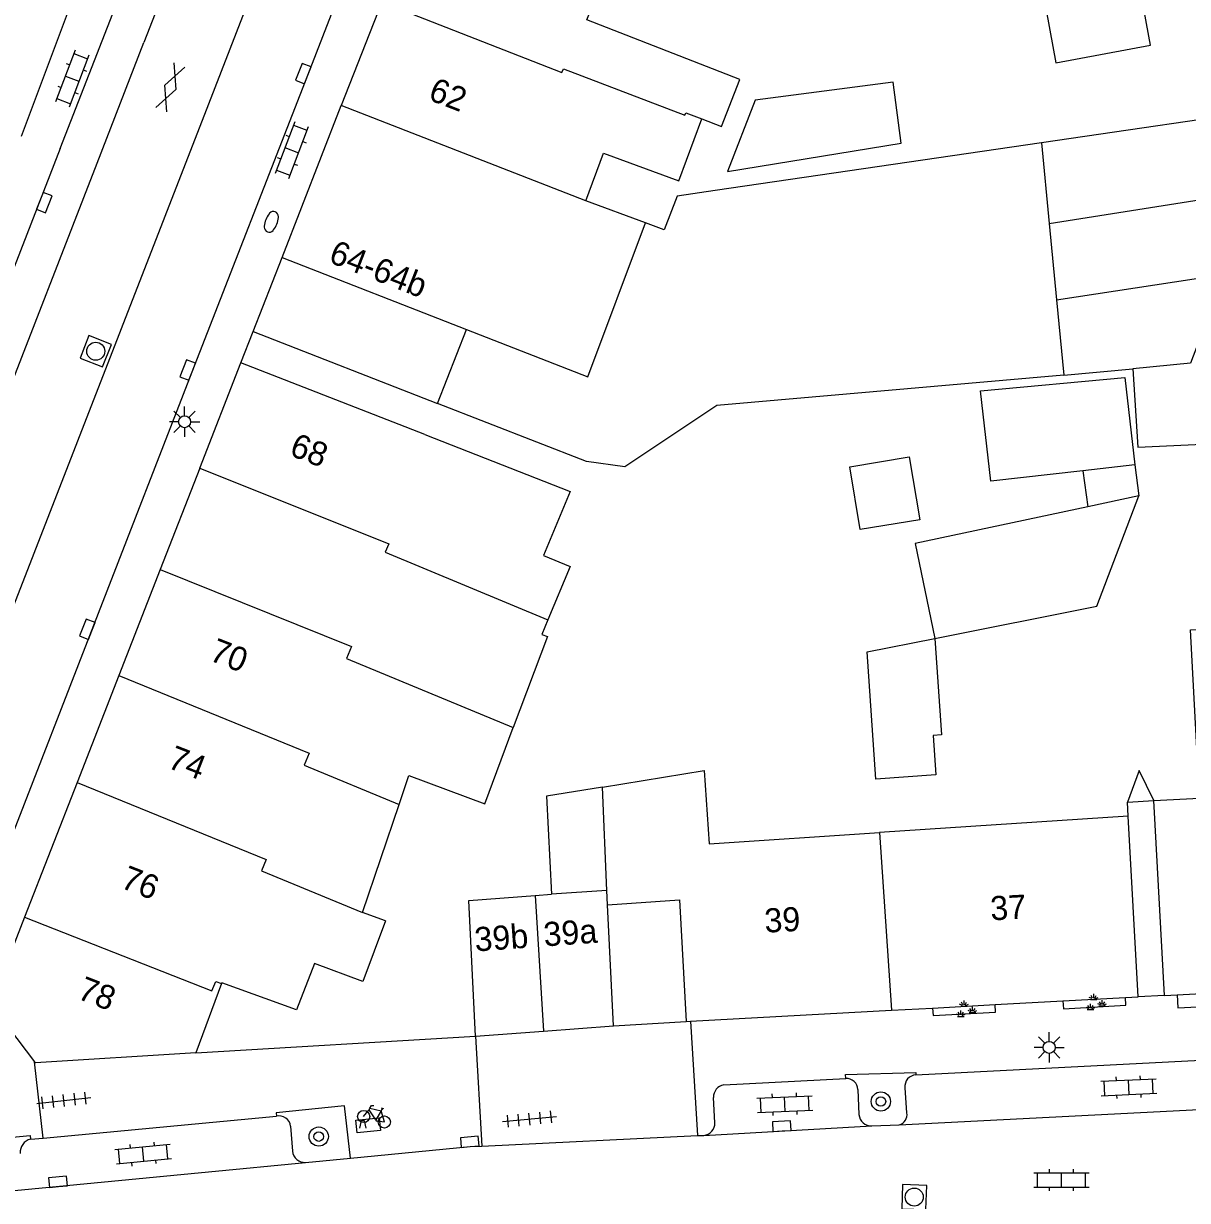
# Model space of a CAD drawing. Extents: x 132998 to 136004, y 396998 to 398512.
# Drawn here: x 134708.25 to 134756.55, y 397371.71 to 397420.57 of the extents above; entities that cross this region are included whole.
import ezdxf

# ---------------------------------------------------------------- set-up
doc = ezdxf.new("R2010")
doc.units = 0
for name, color, linetype in [('gg-afsc-erfafscheiding', 7, 'Continuous'), ('gg-afsc-hekwerk', 7, 'Continuous'), ('gg-afsc-muur', 7, 'Continuous'), ('gg-anno-huisnummerreeks BGT', 7, 'Continuous'), ('gg-bbg-bijgebouw', 7, 'Continuous'), ('gg-bbg-gedigitaliseerde bebouwing', 7, 'Continuous'), ('gg-bbg-gedigitaliseerde bebouwing onder overbouw', 7, 'Continuous'), ('gg-bbg-gedigitaliseerde bijgebouw', 7, 'Continuous'), ('gg-bbg-gedigitaliseerde overbouw', 7, 'Continuous'), ('gg-bbg-hoofdgebouw', 7, 'Continuous'), ('gg-bbg-luifel en loopbrug', 7, 'Continuous'), ('gg-bbg-onder overbouw', 7, 'Continuous'), ('gg-bbg-pand overbouw', 7, 'Continuous'), ('gg-bbg-tussenscheiding', 7, 'Continuous'), ('gg-knt-verharding', 7, 'Continuous'), ('gg-knt-verharding nz', 7, 'Continuous'), ('gt-grn-weggrens', 7, 'Continuous'), ('gt-symb-boom', 7, 'Continuous'), ('gt-symb-brandkraan', 7, 'Continuous'), ('gt-symb-fietsenrek', 7, 'Continuous'), ('gt-symb-gesloten verharding', 7, 'Continuous'), ('gt-symb-groenvak', 7, 'Continuous'), ('gt-symb-klinker verharding', 7, 'Continuous'), ('gt-symb-kolk', 7, 'Continuous'), ('gt-symb-lichtmast', 7, 'Continuous'), ('gt-symb-rioolschacht', 7, 'Continuous'), ('gt-symb-tegel verharding', 7, 'Continuous')]:
    doc.layers.add(name, color=color, linetype=linetype)

# ---------------------------------------------------------------- blocks, each defined once
blk = doc.blocks.new('gt0-GRVAK')
at = {"layer": 'gt-symb-groenvak'}
for p, q in [((-0.11, 0.189), (-0.228, 0.24)), ((-0.182, 0.153), (0.088, 0.153)), ((-0.091, 0.211), (-0.156, 0.322)), ((-0.047, 0.214), (-0.047, 0.393)), ((-0.004, 0.211), (0.061, 0.322)), ((0.015, 0.189), (0.133, 0.24)), ((0.262, -0.052), (0.197, 0.059)), ((0.305, -0.049), (0.305, 0.13)), ((0.349, -0.052), (0.414, 0.059)), ((-0.245, -0.228), (-0.363, -0.177)), ((-0.318, -0.264), (-0.047, -0.264)), ((-0.226, -0.206), (-0.291, -0.095)), ((-0.183, -0.203), (-0.183, -0.024)), ((-0.139, -0.206), (-0.074, -0.095)), ((-0.12, -0.228), (-0.002, -0.177)), ((0.243, -0.074), (0.125, -0.023)), ((0.17, -0.11), (0.441, -0.11)), ((0.368, -0.074), (0.486, -0.023))]:
    blk.add_line(p, q, dxfattribs=at)
blk = doc.blocks.new('gt0-RS')
at = {"layer": 'gt-symb-rioolschacht'}
blk.add_lwpolyline([(-0.5, -0.5), (0.5, -0.5), (0.5, 0.5), (-0.5, 0.5)], close=True, dxfattribs=at)
blk.add_circle((0, 0), 0.375, dxfattribs=at)
blk = doc.blocks.new('gt0-KL1')
at = {"layer": 'gt-symb-klinker verharding'}
for p, q in [((-1.15, 0.3), (1.15, 0.3)), ((-1, -0.3), (-1, 0.3)), ((-0.5, 0.3), (-0.5, 0.45)), ((0, -0.3), (0, 0.3)), ((0.5, 0.3), (0.5, 0.45)), ((1, -0.3), (1, 0.3)), ((-1.15, -0.3), (1.15, -0.3)), ((-0.5, -0.45), (-0.5, -0.3)), ((0.5, -0.45), (0.5, -0.3))]:
    blk.add_line(p, q, dxfattribs=at)
blk = doc.blocks.new('gt0-KOLK')
at = {"layer": 'gt-symb-kolk'}
blk.add_lwpolyline([(0, 0), (0.375, 0), (0.375, 0.4), (-0.375, 0.4), (-0.375, 0), (0, 0)], dxfattribs=at)
blk = doc.blocks.new('gt0-BOOM')
at = {"layer": 'gt-symb-boom'}
for radius in [0.4, 0.2]:
    blk.add_circle((0, 0), radius, dxfattribs=at)
blk = doc.blocks.new('gt0-LMAST')
at = {"layer": 'gt-symb-lichtmast'}
for p, q in [((-0.005, 0.246), (-0.005, 0.621)), ((-0.182, 0.173), (-0.447, 0.438)), ((0.172, 0.173), (0.437, 0.438)), ((-0.255, -0.004), (-0.63, -0.004)), ((-0.182, -0.181), (-0.447, -0.446)), ((-0.005, -0.254), (-0.005, -0.629)), ((0.437, -0.446), (0.172, -0.181)), ((0.245, -0.004), (0.62, -0.004))]:
    blk.add_line(p, q, dxfattribs=at)
blk.add_circle((-0.005, -0.004), 0.25, dxfattribs=at)
blk = doc.blocks.new('gt0-TEG1')
at = {"layer": 'gt-symb-tegel verharding'}
for p, q in [((-1.125, 0), (1.125, 0)), ((-0.9, -0.25), (-0.9, 0.25)), ((-0.45, -0.25), (-0.45, 0.25)), ((0, -0.25), (0, 0.25)), ((0.45, -0.25), (0.45, 0.25)), ((0.9, -0.25), (0.9, 0.25))]:
    blk.add_line(p, q, dxfattribs=at)
blk = doc.blocks.new('gt0-FREK')
at = {"layer": 'gt-symb-fietsenrek'}
for p, q in [((0.259, 0.762), (0.294, 0.823)), ((0.54, 0.335), (0.259, 0.762)), ((0.294, 0.823), (0.767, 0.714)), ((0.767, 0.714), (0.54, 0.335)), ((0.757, 0.841), (0.866, 0.816)), ((0.767, 0.714), (0.84, 0.822)), ((0.895, 0.252), (0.767, 0.714))]:
    blk.add_line(p, q, dxfattribs=at)
for points in [[(0.036, 0.476), (0.228, 0.708), (0.259, 0.762)], [(0.294, 0.823), (0.36, 0.937), (0.452, 0.935)], [(-0.124, 0), (-0.047, 0.312), (0.053, 0.312), (0.12, 0)], [(0.54, 0.335), (0.555, 0.305), (0.895, 0.252)]]:
    blk.add_lwpolyline(points, dxfattribs=at)
for centre in [(0.036, 0.476), (0.895, 0.252)]:
    blk.add_circle(centre, 0.252, dxfattribs=at)
blk = doc.blocks.new('gt0-BR')
at = {"layer": 'gt-symb-brandkraan'}
for centre, radius, start, end in [((-0.244, 0), 0.206, 107.5669, 252.4331), ((0.599, -2.664), 3, 106.892, 107.5669), ((0, -0.691), 0.938, 73.108, 106.892), ((-0.599, -2.664), 3, 72.4331, 73.108), ((0.244, 0), 0.206, 287.567, 72.4331), ((0.599, 2.664), 3, 252.4331, 253.108), ((0, 0.691), 0.938, 253.108, 286.8921), ((-0.599, 2.664), 3, 286.8921, 287.567)]:
    blk.add_arc(centre, radius, start, end, dxfattribs=at)
blk = doc.blocks.new('gt0-GESVH1')
at = {"layer": 'gt-symb-gesloten verharding'}
for p, q in [((-0.992, -0.261), (0.008, 0.239)), ((0.008, -0.261), (-0.992, 0.239)), ((0.008, 0.239), (1.008, -0.261)), ((1.008, 0.239), (0.008, -0.261))]:
    blk.add_line(p, q, dxfattribs=at)

msp = doc.modelspace()

# ---------------------------------------------------------------- linework, layer by layer
at = {"layer": 'gg-afsc-erfafscheiding'}
for p, q in [((134731.618, 397402.389), (134725.438, 397404.8)), ((134754.101, 397387.657), (134754.069, 397388.249))]:
    msp.add_line(p, q, dxfattribs=at)
for points in [[(134750.501, 397415.617), (134736.955, 397413.64), (134735.376, 397413.409), (134734.833, 397412.006), (134734.057, 397412.293)], [(134751.427, 397405.968), (134737.019, 397404.718), (134733.207, 397402.172), (134731.618, 397402.389)], [(134755.163, 397388.309), (134754.557, 397389.553), (134754.069, 397388.249)]]:
    msp.add_lwpolyline(points, dxfattribs=at)
at = {"layer": 'gg-afsc-hekwerk'}
msp.add_line((134717.273, 397406.488), (134717.78, 397407.788), dxfattribs=at)
at = {"layer": 'gg-afsc-muur'}
for p, q in [((134750.822, 397412.276), (134759.398, 397413.62)), ((134751.126, 397409.104), (134758.087, 397410.168)), ((134715.403, 397377.842), (134727.012, 397378.536))]:
    msp.add_line(p, q, dxfattribs=at)
at = {"layer": 'gg-bbg-bijgebouw'}
for p, q in [((134732.738, 397378.952), (134732.489, 397383.983)), ((134727.012, 397378.536), (134729.829, 397378.741)), ((134729.829, 397378.741), (134732.738, 397378.952))]:
    msp.add_line(p, q, dxfattribs=at)
at = {"layer": 'gg-bbg-gedigitaliseerde bebouwing'}
for p, q in [((134734.057, 397412.293), (134731.582, 397413.206)), ((134731.668, 397405.91), (134734.057, 397412.293)), ((134724.902, 397403.511), (134717.273, 397406.488)), ((134724.902, 397403.511), (134730.933, 397401.141)), ((134729.995, 397395.117), (134728.577, 397391.339)), ((134722.316, 397383.661), (134723.834, 397388.145)), ((134754.101, 397387.657), (134743.768, 397386.979)), ((134723.278, 397383.323), (134722.316, 397383.661))]:
    msp.add_line(p, q, dxfattribs=at)
for points in [[(134736.402, 397416.614), (134737.224, 397416.301), (134737.981, 397418.246), (134731.622, 397420.721), (134732.466, 397422.845)], [(134731.582, 397413.206), (134732.317, 397415.195), (134735.45, 397414.038), (134736.402, 397416.614)], [(134730.933, 397401.141), (134729.83, 397398.489), (134730.936, 397398.028), (134730.015, 397395.814)], [(134730.015, 397395.814), (134729.765, 397395.212), (134729.995, 397395.117)], [(134755.163, 397388.309), (134757.059, 397388.412), (134756.679, 397395.398), (134759.644, 397395.559)], [(134723.834, 397388.145), (134724.247, 397389.353), (134727.39, 397388.174), (134728.577, 397391.339)], [(134732.273, 397388.869), (134736.5, 397389.564), (134736.7, 397386.515), (134743.768, 397386.979)]]:
    msp.add_lwpolyline(points, dxfattribs=at)
at = {"layer": 'gg-bbg-gedigitaliseerde bebouwing onder overbouw'}
for p, q in [((134755.598, 397380.22), (134755.163, 397388.309)), ((134754.504, 397380.161), (134754.101, 397387.657))]:
    msp.add_line(p, q, dxfattribs=at)
at = {"layer": 'gg-bbg-gedigitaliseerde bijgebouw'}
for p, q in [((134754.364, 397402.254), (134752.207, 397402.007)), ((134754.543, 397400.967), (134752.414, 397400.513)), ((134726.727, 397384.161), (134729.481, 397384.369)), ((134727.012, 397378.536), (134726.727, 397384.161)), ((134729.481, 397384.369), (134730.157, 397384.42))]:
    msp.add_line(p, q, dxfattribs=at)
for points in [[(134750.562, 397421.817), (134751.089, 397418.947), (134755.023, 397419.67), (134754.496, 397422.539)], [(134744.668, 397415.6), (134744.342, 397418.132), (134738.616, 397417.397), (134737.466, 397414.426), (134744.668, 397415.6)], [(134754.282, 397406.242), (134754.5, 397402.982), (134759.555, 397403.222), (134759.242, 397410.796), (134758.441, 397411.101)], [(134758.087, 397410.168), (134756.676, 397406.472), (134754.282, 397406.242)], [(134752.207, 397402.007), (134748.397, 397401.571), (134747.967, 397405.326), (134753.951, 397405.87), (134754.364, 397402.254)], [(134746.074, 397395.046), (134752.79, 397396.381), (134754.543, 397400.967)], [(134752.414, 397400.513), (134745.251, 397398.984), (134746.074, 397395.046)], [(134746.074, 397395.046), (134746.347, 397391.039), (134746.004, 397391.016), (134746.115, 397389.374), (134743.617, 397389.204), (134743.257, 397394.486), (134746.074, 397395.046)], [(134732.273, 397388.869), (134729.959, 397388.488), (134730.157, 397384.42)]]:
    msp.add_lwpolyline(points, dxfattribs=at)
at = {"layer": 'gg-bbg-gedigitaliseerde overbouw'}
msp.add_line((134754.069, 397388.249), (134755.163, 397388.309), dxfattribs=at)
at = {"layer": 'gg-bbg-hoofdgebouw'}
for p, q in [((134708.164, 397415.898), (134710.817, 397422.963)), ((134723.118, 397421.465), (134721.439, 397417.164)), ((134718.98, 397410.862), (134721.439, 397417.164)), ((134726.637, 397407.874), (134731.668, 397405.91)), ((134715.564, 397402.109), (134717.273, 397406.488)), ((134715.564, 397402.109), (134713.923, 397397.905)), ((134713.923, 397397.905), (134712.204, 397393.501)), ((134712.204, 397393.501), (134710.472, 397389.063)), ((134710.472, 397389.063), (134708.287, 397383.464)), ((134716.47, 397380.71), (134715.403, 397377.842)), ((134751.386, 397379.991), (134753.98, 397380.132)), ((134753.98, 397380.132), (134754.504, 397380.161)), ((134755.598, 397380.22), (134756.131, 397380.249)), ((134756.131, 397380.249), (134758.849, 397380.397)), ((134744.27, 397379.604), (134745.98, 397379.697)), ((134745.98, 397379.697), (134748.578, 397379.838)), ((134748.578, 397379.838), (134751.386, 397379.991)), ((134735.75, 397379.14), (134735.926, 397379.15)), ((134735.926, 397379.15), (134744.27, 397379.604)), ((134715.403, 397377.842), (134708.75, 397377.42)), ((134708.714, 397377.467), (134708.75, 397377.42))]:
    msp.add_line(p, q, dxfattribs=at)
for points in [[(134732.489, 397383.983), (134735.47, 397384.19), (134735.75, 397379.14)], [(134708.287, 397383.464), (134706.88, 397379.86), (134708.714, 397377.467)], [(134723.278, 397383.323), (134722.339, 397380.801), (134720.324, 397381.54), (134719.575, 397379.619), (134716.485, 397380.749), (134716.47, 397380.71)]]:
    msp.add_lwpolyline(points, dxfattribs=at)
at = {"layer": 'gg-bbg-luifel en loopbrug'}
for p, q in [((134750.501, 397415.617), (134750.822, 397412.276)), ((134750.822, 397412.276), (134751.126, 397409.104)), ((134751.126, 397409.104), (134751.427, 397405.968)), ((134751.427, 397405.968), (134754.282, 397406.242)), ((134754.364, 397402.254), (134754.543, 397400.967)), ((134752.207, 397402.007), (134752.414, 397400.513))]:
    msp.add_line(p, q, dxfattribs=at)
for points in [[(134759.398, 397413.62), (134760.72, 397417.108), (134750.501, 397415.617)], [(134742.976, 397399.563), (134742.543, 397402.167), (134745.009, 397402.577), (134745.442, 397399.973), (134742.976, 397399.563)]]:
    msp.add_lwpolyline(points, dxfattribs=at)
at = {"layer": 'gg-bbg-onder overbouw'}
msp.add_line((134718.98, 397410.862), (134726.637, 397407.874), dxfattribs=at)
at = {"layer": 'gg-bbg-pand overbouw'}
for p, q in [((134717.78, 397407.788), (134718.98, 397410.862)), ((134717.78, 397407.788), (134725.438, 397404.8)), ((134725.438, 397404.8), (134726.637, 397407.874)), ((134755.598, 397380.22), (134754.504, 397380.161))]:
    msp.add_line(p, q, dxfattribs=at)
at = {"layer": 'gg-bbg-tussenscheiding'}
for p, q in [((134731.582, 397413.206), (134721.439, 397417.164)), ((134732.463, 397384.577), (134732.273, 397388.869)), ((134743.768, 397386.979), (134744.27, 397379.604)), ((134732.463, 397384.577), (134730.157, 397384.42)), ((134732.489, 397383.983), (134732.463, 397384.577)), ((134729.481, 397384.369), (134729.829, 397378.741))]:
    msp.add_line(p, q, dxfattribs=at)
for points in [[(134723.118, 397421.465), (134730.596, 397418.546), (134730.654, 397418.697), (134735.7, 397416.774), (134735.736, 397416.868), (134736.402, 397416.614)], [(134715.564, 397402.109), (134723.408, 397398.971), (134723.263, 397398.622), (134730.015, 397395.814)], [(134713.923, 397397.905), (134721.864, 397394.702), (134721.66, 397394.211), (134728.577, 397391.339)], [(134712.204, 397393.501), (134720.105, 397390.282), (134719.897, 397389.781), (134723.834, 397388.145)], [(134710.472, 397389.063), (134718.326, 397385.863), (134718.134, 397385.4), (134722.316, 397383.661)], [(134708.287, 397383.464), (134716.073, 397380.418), (134716.232, 397380.801), (134716.47, 397380.71)]]:
    msp.add_lwpolyline(points, dxfattribs=at)
at = {"layer": 'gg-knt-verharding'}
for p, q in [((134709.777, 397415.385), (134711.962, 397420.985)), ((134713.713, 397420.99), (134713.247, 397419.79)), ((134711.302, 397414.772), (134713.247, 397419.79)), ((134709.777, 397415.385), (134698.669, 397386.825)), ((134700.203, 397386.178), (134711.302, 397414.772)), ((134745.285, 397376.921), (134760.87, 397377.721)), ((134709.061, 397374.301), (134708.714, 397377.467)), ((134737.315, 397376.508), (134742.373, 397376.767)), ((134742.878, 397376.316), (134742.922, 397375.274)), ((134744.915, 397375.35), (134744.833, 397376.389)), ((134736.938, 397374.937), (134736.885, 397375.986)), ((134709.061, 397374.301), (134718.745, 397375.21)), ((134719.335, 397374.792), (134719.415, 397373.758)), ((134743.454, 397374.802), (134744.59, 397374.853)), ((134708.542, 397374.252), (134709.061, 397374.301)), ((134727.278, 397373.967), (134736.222, 397374.399)), ((134736.222, 397374.399), (134736.485, 397374.412)), ((134719.957, 397373.287), (134721.819, 397373.466))]:
    msp.add_line(p, q, dxfattribs=at)
for points in [[(134707.476, 397386.072), (134715.252, 397406.116), (134720.051, 397418.423), (134737.439, 397463.289), (134741.438, 397473.525), (134745.921, 397485.143)], [(134751.386, 397379.991), (134751.404, 397379.669), (134753.997, 397379.811), (134753.98, 397380.132)], [(134756.131, 397380.249), (134756.16, 397379.709), (134758.879, 397379.843), (134758.849, 397380.397)], [(134745.98, 397379.697), (134745.997, 397379.387), (134748.595, 397379.525), (134748.578, 397379.838)], [(134742.373, 397376.767), (134742.368, 397376.939), (134745.282, 397377.027), (134745.285, 397376.921)], [(134721.819, 397373.466), (134721.572, 397375.633), (134718.731, 397375.349), (134718.745, 397375.21)], [(134706.06, 397371.963), (134705.876, 397374.154), (134708.528, 397374.403), (134708.542, 397374.252)], [(134721.819, 397373.466), (134726.791, 397373.943), (134727.278, 397373.967)]]:
    msp.add_lwpolyline(points, dxfattribs=at)
for centre, radius, start, end in [((134742.417, 397376.308), 0.461, 0.9971, 95.4687), ((134745.303, 397376.447), 0.474, 92.2357, 187.0602), ((134737.4, 397376), 0.515, 99.4971, 181.5426), ((134718.849, 397374.731), 0.49, 7.1349, 102.2319), ((134743.432, 397375.313), 0.511, 184.3503, 272.4897), ((134744.481, 397375.279), 0.439, 284.3002, 9.3365), ((134736.449, 397374.901), 0.49, 274.1895, 4.2315), ((134708.663, 397373.718), 0.548, 102.7488, 186.0295), ((134719.929, 397373.802), 0.515, 184.8541, 273.1644)]:
    msp.add_arc(centre, radius, start, end, dxfattribs=at)
at = {"layer": 'gg-knt-verharding nz'}
for p, q in [((134736.485, 397374.412), (134743.454, 397374.802)), ((134707.875, 397372.116), (134719.957, 397373.287))]:
    msp.add_line(p, q, dxfattribs=at)
for points in [[(134733.121, 397461.599), (134715.929, 397417.222), (134703.23, 397384.581)], [(134744.59, 397374.853), (134758.931, 397375.58), (134761.915, 397375.746)], [(134723.008, 397375.137), (134723.06, 397374.617), (134722.094, 397374.517), (134722.042, 397375.037), (134723.008, 397375.137)]]:
    msp.add_lwpolyline(points, dxfattribs=at)
at = {"layer": 'gt-grn-weggrens'}
for p, q in [((134732.738, 397378.952), (134735.75, 397379.14)), ((134735.926, 397379.15), (134736.222, 397374.399)), ((134727.012, 397378.536), (134727.278, 397373.967))]:
    msp.add_line(p, q, dxfattribs=at)

# ---------------------------------------------------------------- block references
at = {"layer": 'gt-symb-boom'}
for p in [(134743.831, 397375.817), (134720.504, 397374.362)]:
    msp.add_blockref('gt0-BOOM', p, dxfattribs=at)
at = {"layer": 'gt-symb-brandkraan', "rotation": 68.71983368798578}
msp.add_blockref('gt0-BR', (134718.536, 397412.339), dxfattribs=at)
at = {"layer": 'gt-symb-fietsenrek'}
msp.add_blockref('gt0-FREK', (134722.331, 397374.715), dxfattribs=at)
at = {"layer": 'gt-symb-gesloten verharding', "rotation": -111.84397692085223}
msp.add_blockref('gt0-GESVH1', (134714.357, 397417.928), dxfattribs=at)
at = {"layer": 'gt-symb-groenvak'}
for p in [(134752.71, 397379.899), (134747.329, 397379.617)]:
    msp.add_blockref('gt0-GRVAK', p, dxfattribs=at)
at = {"layer": 'gt-symb-klinker verharding'}
for p, rotation in [((134710.272, 397418.285), -110.73714811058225), ((134719.381, 397415.313), -110.73714811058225), ((134754.116, 397376.408), 2.464663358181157), ((134739.843, 397375.705), 2.464663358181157), ((134713.219, 397373.635), 5.625060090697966)]:
    msp.add_blockref('gt0-KL1', p, dxfattribs=dict(at, rotation=rotation))
msp.add_blockref('gt0-KL1', (134751.325, 397372.562), dxfattribs=at)
at = {"layer": 'gt-symb-kolk'}
for p, rotation in [((134720.051, 397418.423), 68.71983368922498), ((134708.925, 397413.209), -111.35437736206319), ((134715.252, 397406.116), 68.8266684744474), ((134711.083, 397395.354), 68.77323173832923), ((134739.729, 397374.593), 3.189230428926), ((134726.791, 397373.943), 5.479349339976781), ((134709.699, 397372.287), 5.366119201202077)]:
    msp.add_blockref('gt0-KOLK', p, dxfattribs=dict(at, rotation=rotation))
at = {"layer": 'gt-symb-lichtmast'}
for p in [(134714.943, 397404.046), (134750.819, 397378.068)]:
    msp.add_blockref('gt0-LMAST', p, dxfattribs=at)
at = {"layer": 'gt-symb-rioolschacht'}
for p, rotation in [((134711.249, 397406.968), 68.71983368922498), ((134745.217, 397371.849), 177.90130518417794)]:
    msp.add_blockref('gt0-RS', p, dxfattribs=dict(at, rotation=rotation))
at = {"layer": 'gt-symb-tegel verharding'}
for p, rotation in [((134709.927, 397375.86), 6.371822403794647), ((134729.25, 397375.09), 5.391463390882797)]:
    msp.add_blockref('gt0-TEG1', p, dxfattribs=dict(at, rotation=rotation))

# ---------------------------------------------------------------- texts
at = {"layer": 'gg-anno-huisnummerreeks BGT'}
for s, rotation, p in [('62', 338.7, (134725.002, 397417.428)), ('64-64b', 338.7, (134720.867, 397410.678)), ('68', 338.7, (134719.24, 397402.665)), ('70', 338.7, (134715.916, 397394.149)), ('74', 338.7, (134714.178, 397389.694)), ('76', 338.7, (134712.232, 397384.71)), ('37', 3.1, (134748.399, 397383.334)), ('39', 3.1, (134739.026, 397382.824)), ('39b', 4.2, (134727.004, 397382.044)), ('39a', 4.1, (134729.868, 397382.254)), ('78', 338.7, (134710.436, 397380.107))]:
    msp.add_text(s, height=1, rotation=rotation, dxfattribs=at).set_placement(p)

doc.saveas('drawing.dxf')
